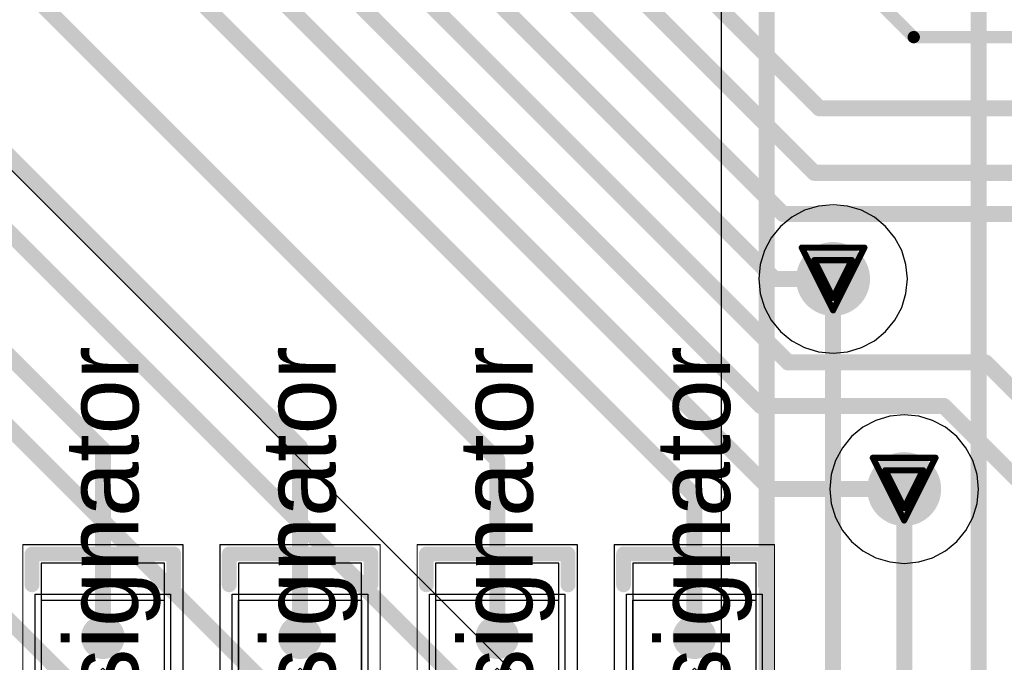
# Model space of a CAD drawing. Header units: millimetres. Extents: x 138 to 555, y 26 to 334.
# Tile 605 of 656: x 354 to 362, y 215 to 220. Entities that reach past the tile are written whole.
import ezdxf

# ---------------------------------------------------------------- set-up
doc = ezdxf.new("R2010")
doc.units = ezdxf.units.MM
for name, color, linetype in [('BottomLayer', 5, 'Continuous'), ('DrillDrawing', 1, 'Continuous'), ('Mechanical20', 56, 'Continuous'), ('Mechanical27', 56, 'Continuous'), ('MidLayer1', 16, 'Continuous'), ('MidLayer2', 76, 'Continuous'), ('MidLayer3', 90, 'Continuous'), ('MidLayer4', 156, 'Continuous'), ('MultiLayer', 9, 'Continuous'), ('TopLayer', 1, 'Continuous'), ('TopOverlay', 2, 'Continuous'), ('TopPaste', 8, 'Continuous'), ('TopSolder', 216, 'Continuous'), ('ViaHoleLayer', 16, 'Continuous')]:
    doc.layers.add(name, color=color, linetype=linetype)

# ---------------------------------------------------------------- blocks, each defined once
blk = doc.blocks.new('SOLDER_BRIDGE_R0603_0R_575')
at = {"layer": 'Mechanical20', "const_width": 0.01}
for points in [[(-1.35, 0.65), (-0.2, 0.65)], [(-1.35, 0.65), (-1.35, -0.65)], [(-0.2, 0.65), (1.35, 0.65)], [(1.35, 0.65), (1.35, -0.65)], [(-1.35, -0.65), (1.35, -0.65)]]:
    blk.add_lwpolyline(points, dxfattribs=at)
at = {"layer": 'Mechanical20', "const_width": 0.005}
for points in [[(-1.3525, 0.65, 1), (-1.3475, 0.65, 1)], [(-1.3525, 0.65, 1), (-1.3475, 0.65, 1)], [(-0.2025, 0.65, 1), (-0.1975, 0.65, 1)], [(-0.2025, 0.65, 1), (-0.1975, 0.65, 1)], [(1.3475, 0.65, 1), (1.3525, 0.65, 1)], [(1.3475, 0.65, 1), (1.3525, 0.65, 1)], [(-1.3525, -0.65, 1), (-1.3475, -0.65, 1)], [(-1.3525, -0.65, 1), (-1.3475, -0.65, 1)], [(1.3475, -0.65, 1), (1.3525, -0.65, 1)], [(1.3475, -0.65, 1), (1.3525, -0.65, 1)]]:
    blk.add_lwpolyline(points, format="xyb", close=True, dxfattribs=at)
at = {"layer": 'Mechanical27', "const_width": 0.01}
for points in [[(-0.9, 0.5), (-0.9, -0.5)], [(-0.9, 0.5), (0.9, 0.5)], [(0.9, 0.5), (0.9, -0.5)], [(-0.9, -0.5), (0.9, -0.5)]]:
    blk.add_lwpolyline(points, dxfattribs=at)
at = {"layer": 'Mechanical27', "const_width": 0.005}
for points in [[(-0.9025, 0.5, 1), (-0.8975, 0.5, 1)], [(-0.9025, 0.5, 1), (-0.8975, 0.5, 1)], [(0.8975, 0.5, 1), (0.9025, 0.5, 1)], [(0.8975, 0.5, 1), (0.9025, 0.5, 1)], [(-0.9025, -0.5, 1), (-0.8975, -0.5, 1)], [(-0.9025, -0.5, 1), (-0.8975, -0.5, 1)], [(0.8975, -0.5, 1), (0.9025, -0.5, 1)], [(0.8975, -0.5, 1), (0.9025, -0.5, 1)]]:
    blk.add_lwpolyline(points, format="xyb", close=True, dxfattribs=at)
at = {"layer": 'TopLayer'}
for p, q in [((-1.2, -0.5), (-1.2, 0.5)), ((-1.2, 0.5), (-0.4, 0.5)), ((-0.4, 0.5), (0.1, 0)), ((-0.15, 0.5), (-0.15, 0.5)), ((-0.15, 0.5), (0.35, 0)), ((1.2, 0.5), (-0.15, 0.5)), ((1.2, -0.5), (1.2, 0.5)), ((0.1, 0), (-0.4, -0.5)), ((0.35, 0), (-0.15, -0.5)), ((-1.2, -0.5), (-1.2, -0.5)), ((-0.4, -0.5), (-1.2, -0.5)), ((-0.15, -0.5), (1.2, -0.5))]:
    blk.add_line(p, q, dxfattribs=at)
at = {"layer": 'TopLayer', "const_width": 0.127}
for points in [[(-0.5635, 0, 1), (-0.4365, 0, 1)], [(0.5365, 0, 1), (0.6635, 0, 1)]]:
    blk.add_lwpolyline(points, format="xyb", close=True, dxfattribs=at)
at = {"layer": 'TopOverlay', "const_width": 0.12}
for points in [[(-1.275, 0.575), (-1.025, 0.575)], [(-1.275, 0.575), (-1.275, 0.175)], [(1.025, 0.575), (1.275, 0.575)], [(1.275, 0.575), (1.275, -0.575)], [(-1.275, 0.175), (-1.275, -0.575)], [(-1.275, -0.575), (-1.025, -0.575)], [(1.025, -0.575), (1.275, -0.575)]]:
    blk.add_lwpolyline(points, dxfattribs=at)
at = {"layer": 'TopOverlay', "const_width": 0.06}
for points in [[(-1.305, 0.575, 1), (-1.245, 0.575, 1)], [(-1.305, 0.575, 1), (-1.245, 0.575, 1)], [(-1.055, 0.575, 1), (-0.995, 0.575, 1)], [(0.995, 0.575, 1), (1.055, 0.575, 1)], [(1.245, 0.575, 1), (1.305, 0.575, 1)], [(1.245, 0.575, 1), (1.305, 0.575, 1)], [(-1.305, 0.175, 1), (-1.245, 0.175, 1)], [(-1.305, 0.175, 1), (-1.245, 0.175, 1)], [(-1.305, -0.575, 1), (-1.245, -0.575, 1)], [(-1.305, -0.575, 1), (-1.245, -0.575, 1)], [(-1.055, -0.575, 1), (-0.995, -0.575, 1)], [(0.995, -0.575, 1), (1.055, -0.575, 1)], [(1.245, -0.575, 1), (1.305, -0.575, 1)], [(1.245, -0.575, 1), (1.305, -0.575, 1)]]:
    blk.add_lwpolyline(points, format="xyb", close=True, dxfattribs=at)
at = {"layer": 'TopPaste', "const_width": 0.127}
for points in [[(-0.5635, 0, 1), (-0.4365, 0, 1)], [(0.5365, 0, 1), (0.6635, 0, 1)]]:
    blk.add_lwpolyline(points, format="xyb", close=True, dxfattribs=at)
at = {"layer": 'TopSolder'}
for p, q in [((-0.95, 0.55), (-0.95, 0.55)), ((-0.95, 0.55), (0.95, 0.55)), ((-0.95, -0.55), (-0.95, 0.55)), ((0.95, 0.55), (0.95, -0.55)), ((0.95, -0.55), (-0.95, -0.55))]:
    blk.add_line(p, q, dxfattribs=at)
at = {"layer": 'TopSolder', "const_width": 0.177}
for points in [[(-0.5885, 0, 1), (-0.4115, 0, 1)], [(0.5115, 0, 1), (0.6885, 0, 1)]]:
    blk.add_lwpolyline(points, format="xyb", close=True, dxfattribs=at)
blk = doc.blocks.new('SOLDER_BRIDGE_R0603_0R_576')
at = {"layer": 'Mechanical20', "const_width": 0.01}
for points in [[(-1.35, 0.65), (-0.2, 0.65)], [(-1.35, 0.65), (-1.35, -0.65)], [(-0.2, 0.65), (1.35, 0.65)], [(1.35, 0.65), (1.35, -0.65)], [(-1.35, -0.65), (1.35, -0.65)]]:
    blk.add_lwpolyline(points, dxfattribs=at)
at = {"layer": 'Mechanical20', "const_width": 0.005}
for points in [[(-1.3525, 0.65, 1), (-1.3475, 0.65, 1)], [(-1.3525, 0.65, 1), (-1.3475, 0.65, 1)], [(-0.2025, 0.65, 1), (-0.1975, 0.65, 1)], [(-0.2025, 0.65, 1), (-0.1975, 0.65, 1)], [(1.3475, 0.65, 1), (1.3525, 0.65, 1)], [(1.3475, 0.65, 1), (1.3525, 0.65, 1)], [(-1.3525, -0.65, 1), (-1.3475, -0.65, 1)], [(-1.3525, -0.65, 1), (-1.3475, -0.65, 1)], [(1.3475, -0.65, 1), (1.3525, -0.65, 1)], [(1.3475, -0.65, 1), (1.3525, -0.65, 1)]]:
    blk.add_lwpolyline(points, format="xyb", close=True, dxfattribs=at)
at = {"layer": 'Mechanical27', "const_width": 0.01}
for points in [[(-0.9, 0.5), (-0.9, -0.5)], [(-0.9, 0.5), (0.9, 0.5)], [(0.9, 0.5), (0.9, -0.5)], [(-0.9, -0.5), (0.9, -0.5)]]:
    blk.add_lwpolyline(points, dxfattribs=at)
at = {"layer": 'Mechanical27', "const_width": 0.005}
for points in [[(-0.9025, 0.5, 1), (-0.8975, 0.5, 1)], [(-0.9025, 0.5, 1), (-0.8975, 0.5, 1)], [(0.8975, 0.5, 1), (0.9025, 0.5, 1)], [(0.8975, 0.5, 1), (0.9025, 0.5, 1)], [(-0.9025, -0.5, 1), (-0.8975, -0.5, 1)], [(-0.9025, -0.5, 1), (-0.8975, -0.5, 1)], [(0.8975, -0.5, 1), (0.9025, -0.5, 1)], [(0.8975, -0.5, 1), (0.9025, -0.5, 1)]]:
    blk.add_lwpolyline(points, format="xyb", close=True, dxfattribs=at)
at = {"layer": 'TopLayer'}
for p, q in [((-1.2, -0.5), (-1.2, 0.5)), ((-1.2, 0.5), (-0.4, 0.5)), ((-0.4, 0.5), (0.1, 0)), ((-0.15, 0.5), (-0.15, 0.5)), ((-0.15, 0.5), (0.35, 0)), ((1.2, 0.5), (-0.15, 0.5)), ((1.2, -0.5), (1.2, 0.5)), ((0.1, 0), (-0.4, -0.5)), ((0.35, 0), (-0.15, -0.5)), ((-1.2, -0.5), (-1.2, -0.5)), ((-0.4, -0.5), (-1.2, -0.5)), ((-0.15, -0.5), (1.2, -0.5))]:
    blk.add_line(p, q, dxfattribs=at)
at = {"layer": 'TopLayer', "const_width": 0.127}
for points in [[(-0.5635, 0, 1), (-0.4365, 0, 1)], [(0.5365, 0, 1), (0.6635, 0, 1)]]:
    blk.add_lwpolyline(points, format="xyb", close=True, dxfattribs=at)
at = {"layer": 'TopOverlay', "const_width": 0.12}
for points in [[(-1.275, 0.575), (-1.025, 0.575)], [(-1.275, 0.575), (-1.275, 0.175)], [(1.025, 0.575), (1.275, 0.575)], [(1.275, 0.575), (1.275, -0.575)], [(-1.275, 0.175), (-1.275, -0.575)], [(-1.275, -0.575), (-1.025, -0.575)], [(1.025, -0.575), (1.275, -0.575)]]:
    blk.add_lwpolyline(points, dxfattribs=at)
at = {"layer": 'TopOverlay', "const_width": 0.06}
for points in [[(-1.305, 0.575, 1), (-1.245, 0.575, 1)], [(-1.305, 0.575, 1), (-1.245, 0.575, 1)], [(-1.055, 0.575, 1), (-0.995, 0.575, 1)], [(0.995, 0.575, 1), (1.055, 0.575, 1)], [(1.245, 0.575, 1), (1.305, 0.575, 1)], [(1.245, 0.575, 1), (1.305, 0.575, 1)], [(-1.305, 0.175, 1), (-1.245, 0.175, 1)], [(-1.305, 0.175, 1), (-1.245, 0.175, 1)], [(-1.305, -0.575, 1), (-1.245, -0.575, 1)], [(-1.305, -0.575, 1), (-1.245, -0.575, 1)], [(-1.055, -0.575, 1), (-0.995, -0.575, 1)], [(0.995, -0.575, 1), (1.055, -0.575, 1)], [(1.245, -0.575, 1), (1.305, -0.575, 1)], [(1.245, -0.575, 1), (1.305, -0.575, 1)]]:
    blk.add_lwpolyline(points, format="xyb", close=True, dxfattribs=at)
at = {"layer": 'TopPaste', "const_width": 0.127}
for points in [[(-0.5635, 0, 1), (-0.4365, 0, 1)], [(0.5365, 0, 1), (0.6635, 0, 1)]]:
    blk.add_lwpolyline(points, format="xyb", close=True, dxfattribs=at)
at = {"layer": 'TopSolder'}
for p, q in [((-0.95, 0.55), (-0.95, 0.55)), ((-0.95, 0.55), (0.95, 0.55)), ((-0.95, -0.55), (-0.95, 0.55)), ((0.95, 0.55), (0.95, -0.55)), ((0.95, -0.55), (-0.95, -0.55))]:
    blk.add_line(p, q, dxfattribs=at)
at = {"layer": 'TopSolder', "const_width": 0.177}
for points in [[(-0.5885, 0, 1), (-0.4115, 0, 1)], [(0.5115, 0, 1), (0.6885, 0, 1)]]:
    blk.add_lwpolyline(points, format="xyb", close=True, dxfattribs=at)
blk = doc.blocks.new('SOLDER_BRIDGE_R0603_0R_577')
at = {"layer": 'Mechanical20', "const_width": 0.01}
for points in [[(-1.35, 0.65), (-0.2, 0.65)], [(-1.35, 0.65), (-1.35, -0.65)], [(-0.2, 0.65), (1.35, 0.65)], [(1.35, 0.65), (1.35, -0.65)], [(-1.35, -0.65), (1.35, -0.65)]]:
    blk.add_lwpolyline(points, dxfattribs=at)
at = {"layer": 'Mechanical20', "const_width": 0.005}
for points in [[(-1.3525, 0.65, 1), (-1.3475, 0.65, 1)], [(-1.3525, 0.65, 1), (-1.3475, 0.65, 1)], [(-0.2025, 0.65, 1), (-0.1975, 0.65, 1)], [(-0.2025, 0.65, 1), (-0.1975, 0.65, 1)], [(1.3475, 0.65, 1), (1.3525, 0.65, 1)], [(1.3475, 0.65, 1), (1.3525, 0.65, 1)], [(-1.3525, -0.65, 1), (-1.3475, -0.65, 1)], [(-1.3525, -0.65, 1), (-1.3475, -0.65, 1)], [(1.3475, -0.65, 1), (1.3525, -0.65, 1)], [(1.3475, -0.65, 1), (1.3525, -0.65, 1)]]:
    blk.add_lwpolyline(points, format="xyb", close=True, dxfattribs=at)
at = {"layer": 'Mechanical27', "const_width": 0.01}
for points in [[(-0.9, 0.5), (-0.9, -0.5)], [(-0.9, 0.5), (0.9, 0.5)], [(0.9, 0.5), (0.9, -0.5)], [(-0.9, -0.5), (0.9, -0.5)]]:
    blk.add_lwpolyline(points, dxfattribs=at)
at = {"layer": 'Mechanical27', "const_width": 0.005}
for points in [[(-0.9025, 0.5, 1), (-0.8975, 0.5, 1)], [(-0.9025, 0.5, 1), (-0.8975, 0.5, 1)], [(0.8975, 0.5, 1), (0.9025, 0.5, 1)], [(0.8975, 0.5, 1), (0.9025, 0.5, 1)], [(-0.9025, -0.5, 1), (-0.8975, -0.5, 1)], [(-0.9025, -0.5, 1), (-0.8975, -0.5, 1)], [(0.8975, -0.5, 1), (0.9025, -0.5, 1)], [(0.8975, -0.5, 1), (0.9025, -0.5, 1)]]:
    blk.add_lwpolyline(points, format="xyb", close=True, dxfattribs=at)
at = {"layer": 'TopLayer'}
for p, q in [((-1.2, -0.5), (-1.2, 0.5)), ((-1.2, 0.5), (-0.4, 0.5)), ((-0.4, 0.5), (0.1, 0)), ((-0.15, 0.5), (-0.15, 0.5)), ((-0.15, 0.5), (0.35, 0)), ((1.2, 0.5), (-0.15, 0.5)), ((1.2, -0.5), (1.2, 0.5)), ((0.1, 0), (-0.4, -0.5)), ((0.35, 0), (-0.15, -0.5)), ((-1.2, -0.5), (-1.2, -0.5)), ((-0.4, -0.5), (-1.2, -0.5)), ((-0.15, -0.5), (1.2, -0.5))]:
    blk.add_line(p, q, dxfattribs=at)
at = {"layer": 'TopLayer', "const_width": 0.127}
for points in [[(-0.5635, 0, 1), (-0.4365, 0, 1)], [(0.5365, 0, 1), (0.6635, 0, 1)]]:
    blk.add_lwpolyline(points, format="xyb", close=True, dxfattribs=at)
at = {"layer": 'TopOverlay', "const_width": 0.12}
for points in [[(-1.275, 0.575), (-1.025, 0.575)], [(-1.275, 0.575), (-1.275, 0.175)], [(1.025, 0.575), (1.275, 0.575)], [(1.275, 0.575), (1.275, -0.575)], [(-1.275, 0.175), (-1.275, -0.575)], [(-1.275, -0.575), (-1.025, -0.575)], [(1.025, -0.575), (1.275, -0.575)]]:
    blk.add_lwpolyline(points, dxfattribs=at)
at = {"layer": 'TopOverlay', "const_width": 0.06}
for points in [[(-1.305, 0.575, 1), (-1.245, 0.575, 1)], [(-1.305, 0.575, 1), (-1.245, 0.575, 1)], [(-1.055, 0.575, 1), (-0.995, 0.575, 1)], [(0.995, 0.575, 1), (1.055, 0.575, 1)], [(1.245, 0.575, 1), (1.305, 0.575, 1)], [(1.245, 0.575, 1), (1.305, 0.575, 1)], [(-1.305, 0.175, 1), (-1.245, 0.175, 1)], [(-1.305, 0.175, 1), (-1.245, 0.175, 1)], [(-1.305, -0.575, 1), (-1.245, -0.575, 1)], [(-1.305, -0.575, 1), (-1.245, -0.575, 1)], [(-1.055, -0.575, 1), (-0.995, -0.575, 1)], [(0.995, -0.575, 1), (1.055, -0.575, 1)], [(1.245, -0.575, 1), (1.305, -0.575, 1)], [(1.245, -0.575, 1), (1.305, -0.575, 1)]]:
    blk.add_lwpolyline(points, format="xyb", close=True, dxfattribs=at)
at = {"layer": 'TopPaste', "const_width": 0.127}
for points in [[(-0.5635, 0, 1), (-0.4365, 0, 1)], [(0.5365, 0, 1), (0.6635, 0, 1)]]:
    blk.add_lwpolyline(points, format="xyb", close=True, dxfattribs=at)
at = {"layer": 'TopSolder'}
for p, q in [((-0.95, 0.55), (-0.95, 0.55)), ((-0.95, 0.55), (0.95, 0.55)), ((-0.95, -0.55), (-0.95, 0.55)), ((0.95, 0.55), (0.95, -0.55)), ((0.95, -0.55), (-0.95, -0.55))]:
    blk.add_line(p, q, dxfattribs=at)
at = {"layer": 'TopSolder', "const_width": 0.177}
for points in [[(-0.5885, 0, 1), (-0.4115, 0, 1)], [(0.5115, 0, 1), (0.6885, 0, 1)]]:
    blk.add_lwpolyline(points, format="xyb", close=True, dxfattribs=at)
blk = doc.blocks.new('SOLDER_BRIDGE_R0603_0R_578')
at = {"layer": 'Mechanical20', "const_width": 0.01}
for points in [[(-1.35, 0.65), (-0.2, 0.65)], [(-1.35, 0.65), (-1.35, -0.65)], [(-0.2, 0.65), (1.35, 0.65)], [(1.35, 0.65), (1.35, -0.65)], [(-1.35, -0.65), (1.35, -0.65)]]:
    blk.add_lwpolyline(points, dxfattribs=at)
at = {"layer": 'Mechanical20', "const_width": 0.005}
for points in [[(-1.3525, 0.65, 1), (-1.3475, 0.65, 1)], [(-1.3525, 0.65, 1), (-1.3475, 0.65, 1)], [(-0.2025, 0.65, 1), (-0.1975, 0.65, 1)], [(-0.2025, 0.65, 1), (-0.1975, 0.65, 1)], [(1.3475, 0.65, 1), (1.3525, 0.65, 1)], [(1.3475, 0.65, 1), (1.3525, 0.65, 1)], [(-1.3525, -0.65, 1), (-1.3475, -0.65, 1)], [(-1.3525, -0.65, 1), (-1.3475, -0.65, 1)], [(1.3475, -0.65, 1), (1.3525, -0.65, 1)], [(1.3475, -0.65, 1), (1.3525, -0.65, 1)]]:
    blk.add_lwpolyline(points, format="xyb", close=True, dxfattribs=at)
at = {"layer": 'Mechanical27', "const_width": 0.01}
for points in [[(-0.9, 0.5), (-0.9, -0.5)], [(-0.9, 0.5), (0.9, 0.5)], [(0.9, 0.5), (0.9, -0.5)], [(-0.9, -0.5), (0.9, -0.5)]]:
    blk.add_lwpolyline(points, dxfattribs=at)
at = {"layer": 'Mechanical27', "const_width": 0.005}
for points in [[(-0.9025, 0.5, 1), (-0.8975, 0.5, 1)], [(-0.9025, 0.5, 1), (-0.8975, 0.5, 1)], [(0.8975, 0.5, 1), (0.9025, 0.5, 1)], [(0.8975, 0.5, 1), (0.9025, 0.5, 1)], [(-0.9025, -0.5, 1), (-0.8975, -0.5, 1)], [(-0.9025, -0.5, 1), (-0.8975, -0.5, 1)], [(0.8975, -0.5, 1), (0.9025, -0.5, 1)], [(0.8975, -0.5, 1), (0.9025, -0.5, 1)]]:
    blk.add_lwpolyline(points, format="xyb", close=True, dxfattribs=at)
at = {"layer": 'TopLayer'}
for p, q in [((-1.2, -0.5), (-1.2, 0.5)), ((-1.2, 0.5), (-0.4, 0.5)), ((-0.4, 0.5), (0.1, 0)), ((-0.15, 0.5), (-0.15, 0.5)), ((-0.15, 0.5), (0.35, 0)), ((1.2, 0.5), (-0.15, 0.5)), ((1.2, -0.5), (1.2, 0.5)), ((0.1, 0), (-0.4, -0.5)), ((0.35, 0), (-0.15, -0.5)), ((-1.2, -0.5), (-1.2, -0.5)), ((-0.4, -0.5), (-1.2, -0.5)), ((-0.15, -0.5), (1.2, -0.5))]:
    blk.add_line(p, q, dxfattribs=at)
at = {"layer": 'TopLayer', "const_width": 0.127}
for points in [[(-0.5635, 0, 1), (-0.4365, 0, 1)], [(0.5365, 0, 1), (0.6635, 0, 1)]]:
    blk.add_lwpolyline(points, format="xyb", close=True, dxfattribs=at)
at = {"layer": 'TopOverlay', "const_width": 0.12}
for points in [[(-1.275, 0.575), (-1.025, 0.575)], [(-1.275, 0.575), (-1.275, 0.175)], [(1.025, 0.575), (1.275, 0.575)], [(1.275, 0.575), (1.275, -0.575)], [(-1.275, 0.175), (-1.275, -0.575)], [(-1.275, -0.575), (-1.025, -0.575)], [(1.025, -0.575), (1.275, -0.575)]]:
    blk.add_lwpolyline(points, dxfattribs=at)
at = {"layer": 'TopOverlay', "const_width": 0.06}
for points in [[(-1.305, 0.575, 1), (-1.245, 0.575, 1)], [(-1.305, 0.575, 1), (-1.245, 0.575, 1)], [(-1.055, 0.575, 1), (-0.995, 0.575, 1)], [(0.995, 0.575, 1), (1.055, 0.575, 1)], [(1.245, 0.575, 1), (1.305, 0.575, 1)], [(1.245, 0.575, 1), (1.305, 0.575, 1)], [(-1.305, 0.175, 1), (-1.245, 0.175, 1)], [(-1.305, 0.175, 1), (-1.245, 0.175, 1)], [(-1.305, -0.575, 1), (-1.245, -0.575, 1)], [(-1.305, -0.575, 1), (-1.245, -0.575, 1)], [(-1.055, -0.575, 1), (-0.995, -0.575, 1)], [(0.995, -0.575, 1), (1.055, -0.575, 1)], [(1.245, -0.575, 1), (1.305, -0.575, 1)], [(1.245, -0.575, 1), (1.305, -0.575, 1)]]:
    blk.add_lwpolyline(points, format="xyb", close=True, dxfattribs=at)
at = {"layer": 'TopPaste', "const_width": 0.127}
for points in [[(-0.5635, 0, 1), (-0.4365, 0, 1)], [(0.5365, 0, 1), (0.6635, 0, 1)]]:
    blk.add_lwpolyline(points, format="xyb", close=True, dxfattribs=at)
at = {"layer": 'TopSolder'}
for p, q in [((-0.95, 0.55), (-0.95, 0.55)), ((-0.95, 0.55), (0.95, 0.55)), ((-0.95, -0.55), (-0.95, 0.55)), ((0.95, 0.55), (0.95, -0.55)), ((0.95, -0.55), (-0.95, -0.55))]:
    blk.add_line(p, q, dxfattribs=at)
at = {"layer": 'TopSolder', "const_width": 0.177}
for points in [[(-0.5885, 0, 1), (-0.4115, 0, 1)], [(0.5115, 0, 1), (0.6885, 0, 1)]]:
    blk.add_lwpolyline(points, format="xyb", close=True, dxfattribs=at)

msp = doc.modelspace()

# ---------------------------------------------------------------- linework, layer by layer
at = {"layer": 'BottomLayer'}
for p, q in [((359.3646, 220.6048), (359.3646, 213.6591)), ((359.0737, 213.5181), (353.1503, 219.4415))]:
    msp.add_line(p, q, dxfattribs=at)
at = {"layer": 'BottomLayer', "const_width": 0.13}
for points in [[(361.4537, 212.5804), (361.4537, 221.0284)], [(359.7327, 213.5066), (359.7327, 220.6048)], [(352.89, 219.1812), (359.1486, 212.9225)], [(351.8544, 218.6342), (357.5627, 212.9259)], [(350.7172, 218.2036), (356.043, 212.8778)], [(360.2722, 213.0282), (360.2722, 218.1059)], [(360.8491, 212.6741), (360.8491, 216.401)]]:
    msp.add_lwpolyline(points, dxfattribs=at)
at = {"layer": 'BottomLayer'}
for points, const_width in [([(360.1222, 218.1059, 1), (360.4222, 218.1059, 1)], 0.3), ([(360.2397, 218.1059, 1), (360.3047, 218.1059, 1)], 0.065), ([(360.6991, 216.401, 1), (360.9991, 216.401, 1)], 0.3), ([(360.8166, 216.401, 1), (360.8816, 216.401, 1)], 0.065)]:
    msp.add_lwpolyline(points, format="xyb", close=True, dxfattribs=dict(at, const_width=const_width))
at = {"layer": 'DrillDrawing', "const_width": 0.0508}
for points in [[(360.0182, 218.3599), (360.5262, 218.3599)], [(360.0182, 218.3599), (360.2722, 217.8519)], [(360.2722, 217.8519), (360.5262, 218.3599)], [(360.1198, 218.2583), (360.4246, 218.2583)], [(360.1198, 218.2583), (360.2722, 217.9535)], [(360.2722, 217.9535), (360.4246, 218.2583)], [(360.5951, 216.655), (361.1031, 216.655)], [(360.5951, 216.655), (360.8491, 216.147)], [(360.8491, 216.147), (361.1031, 216.655)], [(360.6967, 216.5534), (361.0015, 216.5534)], [(360.6967, 216.5534), (360.8491, 216.2486)], [(360.8491, 216.2486), (361.0015, 216.5534)]]:
    msp.add_lwpolyline(points, dxfattribs=at)
at = {"layer": 'DrillDrawing', "const_width": 0.0254}
for points in [[(360.0055, 218.3599, 1), (360.0309, 218.3599, 1)], [(360.0055, 218.3599, 1), (360.0309, 218.3599, 1)], [(360.5135, 218.3599, 1), (360.5389, 218.3599, 1)], [(360.5135, 218.3599, 1), (360.5389, 218.3599, 1)], [(360.1071, 218.2583, 1), (360.1325, 218.2583, 1)], [(360.1071, 218.2583, 1), (360.1325, 218.2583, 1)], [(360.4119, 218.2583, 1), (360.4373, 218.2583, 1)], [(360.4119, 218.2583, 1), (360.4373, 218.2583, 1)], [(360.2595, 217.9535, 1), (360.2849, 217.9535, 1)], [(360.2595, 217.9535, 1), (360.2849, 217.9535, 1)], [(360.2595, 217.8519, 1), (360.2849, 217.8519, 1)], [(360.2595, 217.8519, 1), (360.2849, 217.8519, 1)], [(360.5824, 216.655, 1), (360.6078, 216.655, 1)], [(360.5824, 216.655, 1), (360.6078, 216.655, 1)], [(361.0904, 216.655, 1), (361.1158, 216.655, 1)], [(361.0904, 216.655, 1), (361.1158, 216.655, 1)], [(360.684, 216.5534, 1), (360.7094, 216.5534, 1)], [(360.684, 216.5534, 1), (360.7094, 216.5534, 1)], [(360.9888, 216.5534, 1), (361.0142, 216.5534, 1)], [(360.9888, 216.5534, 1), (361.0142, 216.5534, 1)], [(360.8364, 216.2486, 1), (360.8618, 216.2486, 1)], [(360.8364, 216.2486, 1), (360.8618, 216.2486, 1)], [(360.8364, 216.147, 1), (360.8618, 216.147, 1)], [(360.8364, 216.147, 1), (360.8618, 216.147, 1)]]:
    msp.add_lwpolyline(points, format="xyb", close=True, dxfattribs=at)
at = {"layer": 'MidLayer1'}
for p, q in [((360.1546, 218.6973), (360.0415, 218.663)), ((360.2722, 218.7088), (360.1546, 218.6973)), ((360.3898, 218.6973), (360.2722, 218.7088)), ((360.5029, 218.663), (360.3898, 218.6973)), ((360.0415, 218.663), (359.9372, 218.6072)), ((360.6071, 218.6072), (360.5029, 218.663)), ((359.8459, 218.5323), (359.7709, 218.4409)), ((359.9372, 218.6072), (359.8459, 218.5323)), ((360.6985, 218.5323), (360.6071, 218.6072)), ((360.7735, 218.4409), (360.6985, 218.5323)), ((359.7709, 218.4409), (359.7152, 218.3367)), ((360.8292, 218.3367), (360.7735, 218.4409)), ((359.7152, 218.3367), (359.6809, 218.2236)), ((360.8635, 218.2236), (360.8292, 218.3367)), ((359.6809, 218.2236), (359.6693, 218.1059)), ((360.8751, 218.1059), (360.8635, 218.2236)), ((359.6693, 218.1059), (359.6809, 217.9883)), ((360.8635, 217.9883), (360.8751, 218.1059)), ((359.6809, 217.9883), (359.7152, 217.8752)), ((360.8292, 217.8752), (360.8635, 217.9883)), ((359.7152, 217.8752), (359.7709, 217.771)), ((360.7735, 217.771), (360.8292, 217.8752)), ((359.7709, 217.771), (359.8459, 217.6796)), ((360.6985, 217.6796), (360.7735, 217.771)), ((359.8459, 217.6796), (359.9372, 217.6046)), ((360.6071, 217.6046), (360.6985, 217.6796)), ((359.9372, 217.6046), (360.0415, 217.5489)), ((360.5029, 217.5489), (360.6071, 217.6046)), ((360.0415, 217.5489), (360.1546, 217.5146)), ((360.1546, 217.5146), (360.2722, 217.503)), ((360.2722, 217.503), (360.3898, 217.5146)), ((360.3898, 217.5146), (360.5029, 217.5489)), ((360.6184, 216.958), (360.5142, 216.9023)), ((360.7315, 216.9923), (360.6184, 216.958)), ((360.8491, 217.0039), (360.7315, 216.9923)), ((360.9668, 216.9923), (360.8491, 217.0039)), ((361.0799, 216.958), (360.9668, 216.9923)), ((361.1841, 216.9023), (361.0799, 216.958)), ((360.5142, 216.9023), (360.4228, 216.8273)), ((361.2755, 216.8273), (361.1841, 216.9023)), ((360.4228, 216.8273), (360.3478, 216.7359)), ((361.3504, 216.7359), (361.2755, 216.8273)), ((360.3478, 216.7359), (360.2921, 216.6317)), ((361.4061, 216.6317), (361.3504, 216.7359)), ((360.2921, 216.6317), (360.2578, 216.5186)), ((361.4405, 216.5186), (361.4061, 216.6317)), ((360.2578, 216.5186), (360.2462, 216.401)), ((361.452, 216.401), (361.4405, 216.5186)), ((360.2462, 216.401), (360.2578, 216.2834)), ((361.4405, 216.2834), (361.452, 216.401)), ((360.2578, 216.2834), (360.2921, 216.1703)), ((361.4061, 216.1703), (361.4405, 216.2834)), ((360.2921, 216.1703), (360.3478, 216.066)), ((361.3504, 216.066), (361.4061, 216.1703)), ((360.3478, 216.066), (360.4228, 215.9747)), ((361.2755, 215.9747), (361.3504, 216.066)), ((360.4228, 215.9747), (360.5142, 215.8997)), ((361.1841, 215.8997), (361.2755, 215.9747)), ((360.5142, 215.8997), (360.6184, 215.844)), ((361.0799, 215.844), (361.1841, 215.8997)), ((360.6184, 215.844), (360.7315, 215.8097)), ((360.9668, 215.8097), (361.0799, 215.844)), ((360.7315, 215.8097), (360.8491, 215.7981)), ((360.8491, 215.7981), (360.9668, 215.8097))]:
    msp.add_line(p, q, dxfattribs=at)
at = {"layer": 'MidLayer1', "const_width": 0.3}
for points in [[(360.1222, 218.1059, 1), (360.4222, 218.1059, 1)], [(360.6991, 216.401, 1), (360.9991, 216.401, 1)]]:
    msp.add_lwpolyline(points, format="xyb", close=True, dxfattribs=at)
at = {"layer": 'MidLayer2'}
for p, q in [((360.1546, 218.6973), (360.0415, 218.663)), ((360.2722, 218.7088), (360.1546, 218.6973)), ((360.3898, 218.6973), (360.2722, 218.7088)), ((360.5029, 218.663), (360.3898, 218.6973)), ((360.0415, 218.663), (359.9372, 218.6072)), ((360.6071, 218.6072), (360.5029, 218.663)), ((359.8459, 218.5323), (359.7709, 218.4409)), ((359.9372, 218.6072), (359.8459, 218.5323)), ((360.6985, 218.5323), (360.6071, 218.6072)), ((360.7735, 218.4409), (360.6985, 218.5323)), ((359.7709, 218.4409), (359.7152, 218.3367)), ((360.8292, 218.3367), (360.7735, 218.4409)), ((359.7152, 218.3367), (359.6809, 218.2236)), ((360.8635, 218.2236), (360.8292, 218.3367)), ((359.6809, 218.2236), (359.6693, 218.1059)), ((360.8751, 218.1059), (360.8635, 218.2236)), ((359.6693, 218.1059), (359.6809, 217.9883)), ((360.8635, 217.9883), (360.8751, 218.1059)), ((359.6809, 217.9883), (359.7152, 217.8752)), ((360.8292, 217.8752), (360.8635, 217.9883)), ((359.7152, 217.8752), (359.7709, 217.771)), ((360.7735, 217.771), (360.8292, 217.8752)), ((359.7709, 217.771), (359.8459, 217.6796)), ((360.6985, 217.6796), (360.7735, 217.771)), ((359.8459, 217.6796), (359.9372, 217.6046)), ((360.6071, 217.6046), (360.6985, 217.6796)), ((359.9372, 217.6046), (360.0415, 217.5489)), ((360.5029, 217.5489), (360.6071, 217.6046)), ((360.0415, 217.5489), (360.1546, 217.5146)), ((360.1546, 217.5146), (360.2722, 217.503)), ((360.2722, 217.503), (360.3898, 217.5146)), ((360.3898, 217.5146), (360.5029, 217.5489)), ((360.6184, 216.958), (360.5142, 216.9023)), ((360.7315, 216.9923), (360.6184, 216.958)), ((360.8491, 217.0039), (360.7315, 216.9923)), ((360.9668, 216.9923), (360.8491, 217.0039)), ((361.0799, 216.958), (360.9668, 216.9923)), ((361.1841, 216.9023), (361.0799, 216.958)), ((360.5142, 216.9023), (360.4228, 216.8273)), ((361.2755, 216.8273), (361.1841, 216.9023)), ((360.4228, 216.8273), (360.3478, 216.7359)), ((361.3504, 216.7359), (361.2755, 216.8273)), ((360.3478, 216.7359), (360.2921, 216.6317)), ((361.4061, 216.6317), (361.3504, 216.7359)), ((360.2921, 216.6317), (360.2578, 216.5186)), ((361.4405, 216.5186), (361.4061, 216.6317)), ((360.2578, 216.5186), (360.2462, 216.401)), ((361.452, 216.401), (361.4405, 216.5186)), ((360.2462, 216.401), (360.2578, 216.2834)), ((361.4405, 216.2834), (361.452, 216.401)), ((360.2578, 216.2834), (360.2921, 216.1703)), ((361.4061, 216.1703), (361.4405, 216.2834)), ((360.2921, 216.1703), (360.3478, 216.066)), ((361.3504, 216.066), (361.4061, 216.1703)), ((360.3478, 216.066), (360.4228, 215.9747)), ((361.2755, 215.9747), (361.3504, 216.066)), ((360.4228, 215.9747), (360.5142, 215.8997)), ((361.1841, 215.8997), (361.2755, 215.9747)), ((360.5142, 215.8997), (360.6184, 215.844)), ((361.0799, 215.844), (361.1841, 215.8997)), ((360.6184, 215.844), (360.7315, 215.8097)), ((360.9668, 215.8097), (361.0799, 215.844)), ((360.7315, 215.8097), (360.8491, 215.7981)), ((360.8491, 215.7981), (360.9668, 215.8097))]:
    msp.add_line(p, q, dxfattribs=at)
at = {"layer": 'MidLayer2', "const_width": 0.3}
for points in [[(360.1222, 218.1059, 1), (360.4222, 218.1059, 1)], [(360.6991, 216.401, 1), (360.9991, 216.401, 1)]]:
    msp.add_lwpolyline(points, format="xyb", close=True, dxfattribs=at)
at = {"layer": 'MidLayer3'}
for p, q in [((360.1546, 218.6973), (360.0415, 218.663)), ((360.2722, 218.7088), (360.1546, 218.6973)), ((360.3898, 218.6973), (360.2722, 218.7088)), ((360.5029, 218.663), (360.3898, 218.6973)), ((360.0415, 218.663), (359.9372, 218.6072)), ((360.6071, 218.6072), (360.5029, 218.663)), ((359.8459, 218.5323), (359.7709, 218.4409)), ((359.9372, 218.6072), (359.8459, 218.5323)), ((360.6985, 218.5323), (360.6071, 218.6072)), ((360.7735, 218.4409), (360.6985, 218.5323)), ((359.7709, 218.4409), (359.7152, 218.3367)), ((360.8292, 218.3367), (360.7735, 218.4409)), ((359.7152, 218.3367), (359.6809, 218.2236)), ((360.8635, 218.2236), (360.8292, 218.3367)), ((359.6809, 218.2236), (359.6693, 218.1059)), ((360.8751, 218.1059), (360.8635, 218.2236)), ((359.6693, 218.1059), (359.6809, 217.9883)), ((360.8635, 217.9883), (360.8751, 218.1059)), ((359.6809, 217.9883), (359.7152, 217.8752)), ((360.8292, 217.8752), (360.8635, 217.9883)), ((359.7152, 217.8752), (359.7709, 217.771)), ((360.7735, 217.771), (360.8292, 217.8752)), ((359.7709, 217.771), (359.8459, 217.6796)), ((360.6985, 217.6796), (360.7735, 217.771)), ((359.8459, 217.6796), (359.9372, 217.6046)), ((360.6071, 217.6046), (360.6985, 217.6796)), ((359.9372, 217.6046), (360.0415, 217.5489)), ((360.5029, 217.5489), (360.6071, 217.6046)), ((360.0415, 217.5489), (360.1546, 217.5146)), ((360.1546, 217.5146), (360.2722, 217.503)), ((360.2722, 217.503), (360.3898, 217.5146)), ((360.3898, 217.5146), (360.5029, 217.5489)), ((360.6184, 216.958), (360.5142, 216.9023)), ((360.7315, 216.9923), (360.6184, 216.958)), ((360.8491, 217.0039), (360.7315, 216.9923)), ((360.9668, 216.9923), (360.8491, 217.0039)), ((361.0799, 216.958), (360.9668, 216.9923)), ((361.1841, 216.9023), (361.0799, 216.958)), ((360.5142, 216.9023), (360.4228, 216.8273)), ((361.2755, 216.8273), (361.1841, 216.9023)), ((360.4228, 216.8273), (360.3478, 216.7359)), ((361.3504, 216.7359), (361.2755, 216.8273)), ((360.3478, 216.7359), (360.2921, 216.6317)), ((361.4061, 216.6317), (361.3504, 216.7359)), ((360.2921, 216.6317), (360.2578, 216.5186)), ((361.4405, 216.5186), (361.4061, 216.6317)), ((360.2578, 216.5186), (360.2462, 216.401)), ((361.452, 216.401), (361.4405, 216.5186)), ((360.2462, 216.401), (360.2578, 216.2834)), ((361.4405, 216.2834), (361.452, 216.401)), ((360.2578, 216.2834), (360.2921, 216.1703)), ((361.4061, 216.1703), (361.4405, 216.2834)), ((360.2921, 216.1703), (360.3478, 216.066)), ((361.3504, 216.066), (361.4061, 216.1703)), ((360.3478, 216.066), (360.4228, 215.9747)), ((361.2755, 215.9747), (361.3504, 216.066)), ((360.4228, 215.9747), (360.5142, 215.8997)), ((361.1841, 215.8997), (361.2755, 215.9747)), ((360.5142, 215.8997), (360.6184, 215.844)), ((361.0799, 215.844), (361.1841, 215.8997)), ((360.6184, 215.844), (360.7315, 215.8097)), ((360.9668, 215.8097), (361.0799, 215.844)), ((360.7315, 215.8097), (360.8491, 215.7981)), ((360.8491, 215.7981), (360.9668, 215.8097))]:
    msp.add_line(p, q, dxfattribs=at)
at = {"layer": 'MidLayer3', "const_width": 0.3}
for points in [[(360.1222, 218.1059, 1), (360.4222, 218.1059, 1)], [(360.6991, 216.401, 1), (360.9991, 216.401, 1)]]:
    msp.add_lwpolyline(points, format="xyb", close=True, dxfattribs=at)
at = {"layer": 'MidLayer4'}
for p, q in [((360.1546, 218.6973), (360.0415, 218.663)), ((360.2722, 218.7088), (360.1546, 218.6973)), ((360.3898, 218.6973), (360.2722, 218.7088)), ((360.5029, 218.663), (360.3898, 218.6973)), ((360.0415, 218.663), (359.9372, 218.6072)), ((360.6071, 218.6072), (360.5029, 218.663)), ((359.8459, 218.5323), (359.7709, 218.4409)), ((359.9372, 218.6072), (359.8459, 218.5323)), ((360.6985, 218.5323), (360.6071, 218.6072)), ((360.7735, 218.4409), (360.6985, 218.5323)), ((359.7709, 218.4409), (359.7152, 218.3367)), ((360.8292, 218.3367), (360.7735, 218.4409)), ((359.7152, 218.3367), (359.6809, 218.2236)), ((360.8635, 218.2236), (360.8292, 218.3367)), ((359.6809, 218.2236), (359.6693, 218.1059)), ((360.8751, 218.1059), (360.8635, 218.2236)), ((359.6693, 218.1059), (359.6809, 217.9883)), ((360.8635, 217.9883), (360.8751, 218.1059)), ((359.6809, 217.9883), (359.7152, 217.8752)), ((360.8292, 217.8752), (360.8635, 217.9883)), ((359.7152, 217.8752), (359.7709, 217.771)), ((360.7735, 217.771), (360.8292, 217.8752)), ((359.7709, 217.771), (359.8459, 217.6796)), ((360.6985, 217.6796), (360.7735, 217.771)), ((359.8459, 217.6796), (359.9372, 217.6046)), ((360.6071, 217.6046), (360.6985, 217.6796)), ((359.9372, 217.6046), (360.0415, 217.5489)), ((360.5029, 217.5489), (360.6071, 217.6046)), ((360.0415, 217.5489), (360.1546, 217.5146)), ((360.1546, 217.5146), (360.2722, 217.503)), ((360.2722, 217.503), (360.3898, 217.5146)), ((360.3898, 217.5146), (360.5029, 217.5489)), ((360.6184, 216.958), (360.5142, 216.9023)), ((360.7315, 216.9923), (360.6184, 216.958)), ((360.8491, 217.0039), (360.7315, 216.9923)), ((360.9668, 216.9923), (360.8491, 217.0039)), ((361.0799, 216.958), (360.9668, 216.9923)), ((361.1841, 216.9023), (361.0799, 216.958)), ((360.5142, 216.9023), (360.4228, 216.8273)), ((361.2755, 216.8273), (361.1841, 216.9023)), ((360.4228, 216.8273), (360.3478, 216.7359)), ((361.3504, 216.7359), (361.2755, 216.8273)), ((360.3478, 216.7359), (360.2921, 216.6317)), ((361.4061, 216.6317), (361.3504, 216.7359)), ((360.2921, 216.6317), (360.2578, 216.5186)), ((361.4405, 216.5186), (361.4061, 216.6317)), ((360.2578, 216.5186), (360.2462, 216.401)), ((361.452, 216.401), (361.4405, 216.5186)), ((360.2462, 216.401), (360.2578, 216.2834)), ((361.4405, 216.2834), (361.452, 216.401)), ((360.2578, 216.2834), (360.2921, 216.1703)), ((361.4061, 216.1703), (361.4405, 216.2834)), ((360.2921, 216.1703), (360.3478, 216.066)), ((361.3504, 216.066), (361.4061, 216.1703)), ((360.3478, 216.066), (360.4228, 215.9747)), ((361.2755, 215.9747), (361.3504, 216.066)), ((360.4228, 215.9747), (360.5142, 215.8997)), ((361.1841, 215.8997), (361.2755, 215.9747)), ((360.5142, 215.8997), (360.6184, 215.844)), ((361.0799, 215.844), (361.1841, 215.8997)), ((360.6184, 215.844), (360.7315, 215.8097)), ((360.9668, 215.8097), (361.0799, 215.844)), ((360.7315, 215.8097), (360.8491, 215.7981)), ((360.8491, 215.7981), (360.9668, 215.8097))]:
    msp.add_line(p, q, dxfattribs=at)
at = {"layer": 'MidLayer4', "const_width": 0.3}
for points in [[(360.1222, 218.1059, 1), (360.4222, 218.1059, 1)], [(360.6991, 216.401, 1), (360.9991, 216.401, 1)]]:
    msp.add_lwpolyline(points, format="xyb", close=True, dxfattribs=at)
at = {"layer": 'MultiLayer', "const_width": 0.3}
for points in [[(360.1222, 218.1059, 1), (360.4222, 218.1059, 1)], [(360.6991, 216.401, 1), (360.9991, 216.401, 1)]]:
    msp.add_lwpolyline(points, format="xyb", close=True, dxfattribs=at)
at = {"layer": 'TopLayer'}
for points, const_width in [([(352.2815, 223.2137), (359.1466, 216.3486)], 0.13), ([(355.8522, 223.2346), (360.1196, 218.9672)], 0.13), ([(355.4939, 223.0058), (359.8661, 218.6336)], 0.13), ([(356.7702, 222.882), (360.1619, 219.4903)], 0.13), ([(355.1193, 222.7824), (359.7957, 218.1059)], 0.13), ([(354.7338, 222.6024), (359.9078, 217.4285)], 0.13), ([(351.7822, 222.4041), (357.5466, 216.6397)], 0.13), ([(354.3321, 222.4279), (359.6847, 217.0753)], 0.13), ([(353.9803, 222.1817), (359.761, 216.401)], 0.13), ([(359.1167, 221.8783), (360.9267, 220.0683)], 0.1), ([(351.2061, 221.4811), (355.9467, 216.7406)], 0.13), ([(350.5916, 220.4761), (354.3466, 216.7211)], 0.13), ([(360.9267, 220.0683), (363.3284, 220.0683)], 0.1), ([(360.1619, 219.4903), (362.9294, 219.4903)], 0.13), ([(360.1196, 218.9672), (362.9913, 218.9672)], 0.13), ([(359.8661, 218.6336), (361.9583, 218.6336)], 0.13), ([(359.7957, 218.1059), (360.2722, 218.1059)], 0.13), ([(359.9078, 217.4285), (361.5089, 217.4285)], 0.13), ([(361.5089, 217.4285), (363.0431, 215.8942)], 0.13), ([(359.6847, 217.0753), (361.1713, 217.0753)], 0.13), ([(361.1713, 217.0753), (363.0868, 215.1598)], 0.13), ([(354.3466, 215.1992), (354.3466, 216.7211)], 0.13), ([(355.9467, 215.1993), (355.9467, 216.7406)], 0.13), ([(357.5466, 215.1993), (357.5466, 216.6397)], 0.13), ([(359.761, 216.401), (360.8491, 216.401)], 0.13), ([(359.1466, 215.1993), (359.1466, 216.3486)], 0.13)]:
    msp.add_lwpolyline(points, dxfattribs=dict(at, const_width=const_width))
for points, const_width in [([(360.9017, 220.0683, 1), (360.9517, 220.0683, 1)], 0.05), ([(360.9017, 220.0683, 1), (360.9517, 220.0683, 1)], 0.05), ([(360.1294, 219.4903, 1), (360.1944, 219.4903, 1)], 0.065), ([(360.1294, 219.4903, 1), (360.1944, 219.4903, 1)], 0.065), ([(360.0871, 218.9672, 1), (360.1521, 218.9672, 1)], 0.065), ([(360.0871, 218.9672, 1), (360.1521, 218.9672, 1)], 0.065), ([(359.8336, 218.6336, 1), (359.8986, 218.6336, 1)], 0.065), ([(359.8336, 218.6336, 1), (359.8986, 218.6336, 1)], 0.065), ([(360.1222, 218.1059, 1), (360.4222, 218.1059, 1)], 0.3), ([(359.7632, 218.1059, 1), (359.8282, 218.1059, 1)], 0.065), ([(359.7632, 218.1059, 1), (359.8282, 218.1059, 1)], 0.065), ([(360.2397, 218.1059, 1), (360.3047, 218.1059, 1)], 0.065), ([(359.8753, 217.4285, 1), (359.9403, 217.4285, 1)], 0.065), ([(359.8753, 217.4285, 1), (359.9403, 217.4285, 1)], 0.065), ([(361.4764, 217.4285, 1), (361.5414, 217.4285, 1)], 0.065), ([(361.4764, 217.4285, 1), (361.5414, 217.4285, 1)], 0.065), ([(359.6522, 217.0753, 1), (359.7172, 217.0753, 1)], 0.065), ([(359.6522, 217.0753, 1), (359.7172, 217.0753, 1)], 0.065), ([(361.1388, 217.0753, 1), (361.2038, 217.0753, 1)], 0.065), ([(361.1388, 217.0753, 1), (361.2038, 217.0753, 1)], 0.065), ([(354.3141, 216.7211, 1), (354.3791, 216.7211, 1)], 0.065), ([(354.3141, 216.7211, 1), (354.3791, 216.7211, 1)], 0.065), ([(355.9142, 216.7406, 1), (355.9792, 216.7406, 1)], 0.065), ([(355.9142, 216.7406, 1), (355.9792, 216.7406, 1)], 0.065), ([(357.5141, 216.6397, 1), (357.5791, 216.6397, 1)], 0.065), ([(357.5141, 216.6397, 1), (357.5791, 216.6397, 1)], 0.065), ([(360.6991, 216.401, 1), (360.9991, 216.401, 1)], 0.3), ([(359.7285, 216.401, 1), (359.7935, 216.401, 1)], 0.065), ([(359.7285, 216.401, 1), (359.7935, 216.401, 1)], 0.065), ([(360.8166, 216.401, 1), (360.8816, 216.401, 1)], 0.065), ([(359.1141, 216.3486, 1), (359.1791, 216.3486, 1)], 0.065), ([(359.1141, 216.3486, 1), (359.1791, 216.3486, 1)], 0.065), ([(354.3141, 215.1992, 1), (354.3791, 215.1992, 1)], 0.065), ([(355.9142, 215.1993, 1), (355.9792, 215.1993, 1)], 0.065), ([(357.5141, 215.1993, 1), (357.5791, 215.1993, 1)], 0.065), ([(359.1141, 215.1993, 1), (359.1791, 215.1993, 1)], 0.065)]:
    msp.add_lwpolyline(points, format="xyb", close=True, dxfattribs=dict(at, const_width=const_width))
at = {"layer": 'ViaHoleLayer', "const_width": 0.15}
for points in [[(360.1972, 218.1059, 1), (360.3472, 218.1059, 1)], [(360.7741, 216.401, 1), (360.9241, 216.401, 1)]]:
    msp.add_lwpolyline(points, format="xyb", close=True, dxfattribs=at)

# ---------------------------------------------------------------- block references
at = {"rotation": 90}
for name, p in [('SOLDER_BRIDGE_R0603_0R_575', (354.3466, 214.5993)), ('SOLDER_BRIDGE_R0603_0R_576', (355.9466, 214.5993)), ('SOLDER_BRIDGE_R0603_0R_577', (357.5466, 214.5993)), ('SOLDER_BRIDGE_R0603_0R_578', (359.1467, 214.5993))]:
    msp.add_blockref(name, p, dxfattribs=at)

# ---------------------------------------------------------------- texts
at = {"layer": 'Mechanical27'}
for p in [(354.6348, 213.5886), (356.235, 213.5886), (357.8352, 213.5886), (359.4354, 213.5886)]:
    msp.add_text('.designator', height=0.599999, rotation=90, dxfattribs=at).set_placement(p)

doc.saveas('drawing.dxf')
